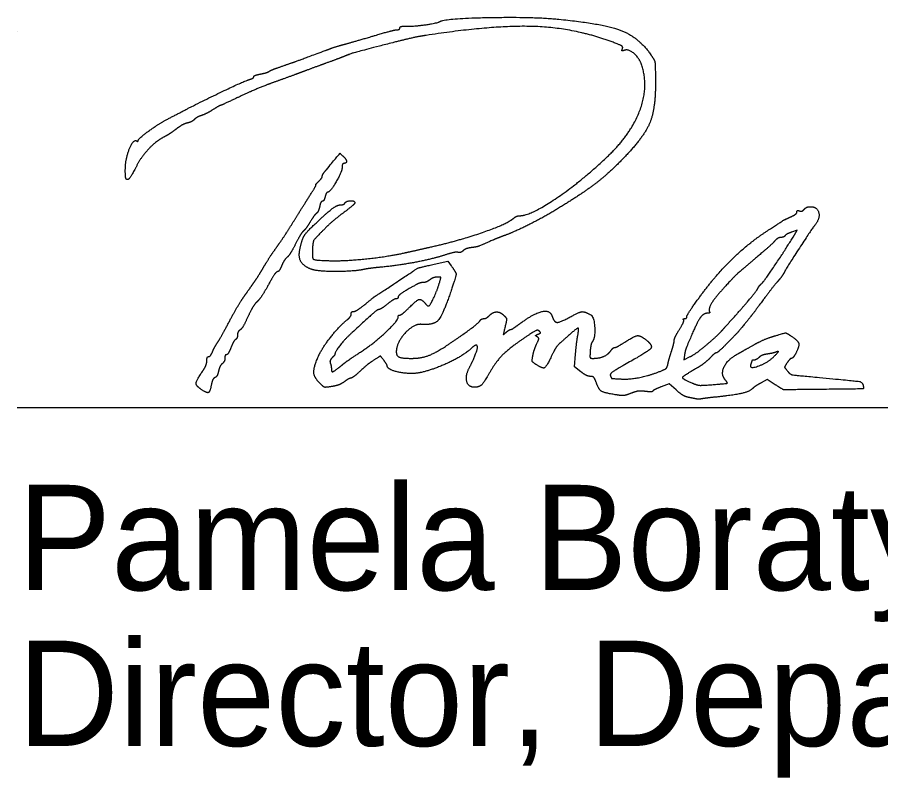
# Model space of a CAD drawing. Extents: x 0 to 45.4, y -2.2 to 22.
# Drawn here: x 26.722 to 27.87, y 2.021 to 3.032 of the extents above; entities that cross this region are included whole.
import ezdxf

# ---------------------------------------------------------------- set-up
doc = ezdxf.new("R2010")
doc.units = 0
doc.layers.add('SH_Data', color=7, linetype='Continuous')
doc.layers.add('SH_Text', color=7, linetype='Continuous')

msp = doc.modelspace()

# ---------------------------------------------------------------- linework, layer by layer
at = {"layer": 'SH_Data'}
for p, q in [((26.722, 3.0136), (26.722, 3.0136)), ((26.722, 2.5136), (30.222, 2.5136))]:
    msp.add_line(p, q, dxfattribs=at)
at = {"layer": 'SH_Text'}
for points in [[(27.7538, 2.7401), (27.7592, 2.749), (27.7518, 2.7465)], [(27.2765, 2.704), (27.2945, 2.708), (27.2991, 2.7018)], [(27.4714, 2.5611), (27.4631, 2.5675), (27.4645, 2.5845)], [(27.6094, 2.5831), (27.6084, 2.5767), (27.617, 2.5811)], [(27.7302, 2.5438), (27.7196, 2.5506), (27.7112, 2.5461)], [(27.5984, 2.5368), (27.5892, 2.5451), (27.5786, 2.541)]]:
    msp.add_lwpolyline(points, dxfattribs=at)
for points in [[(27.2839, 3.0265), (27.2906, 3.0307), (27.4077, 3.033), (27.4421, 3.0296)], [(27.2399, 3.0203), (27.2494, 3.02), (27.2804, 3.0244), (27.2839, 3.0265)], [(27.4421, 3.0296), (27.5013, 3.0238), (27.5488, 3.0055), (27.5646, 2.9824)], [(27.1941, 3.0069), (27.2102, 3.0117), (27.2251, 3.0156), (27.2271, 3.0156)], [(27.2271, 3.0156), (27.2292, 3.0156), (27.2309, 3.0167), (27.2309, 3.0181)], [(27.2309, 3.0181), (27.2309, 3.0195), (27.2349, 3.0205), (27.2399, 3.0203)], [(27.5145, 2.9989), (27.464, 3.0179), (27.356, 3.0219), (27.2657, 3.0081)], [(27.1553, 2.9958), (27.1605, 2.9972), (27.178, 3.0022), (27.1941, 3.0069)], [(27.2213, 2.9984), (27.1703, 2.9852), (27.166, 2.984), (27.1553, 2.9796)], [(27.2657, 3.0081), (27.2564, 3.0067), (27.2364, 3.0023), (27.2213, 2.9984)], [(27.5269, 2.9902), (27.5278, 2.9928), (27.5244, 2.9952), (27.5145, 2.9989)], [(27.0749, 2.9674), (27.0896, 2.9725), (27.096, 2.9748), (27.1313, 2.9879)], [(27.1313, 2.9879), (27.1392, 2.9909), (27.15, 2.9944), (27.1553, 2.9958)], [(27.5293, 2.9882), (27.5267, 2.9872), (27.5259, 2.9878), (27.5269, 2.9902)], [(27.5526, 2.9683), (27.5494, 2.978), (27.5349, 2.9904), (27.5293, 2.9882)], [(27.1553, 2.9796), (27.1526, 2.9785), (27.1424, 2.9747), (27.1325, 2.9711)], [(27.5646, 2.9824), (27.5696, 2.9752), (27.5705, 2.9709), (27.5708, 2.953)], [(27.0569, 2.9602), (27.0582, 2.9612), (27.0663, 2.9644), (27.0749, 2.9674)], [(27.1325, 2.9711), (27.1226, 2.9675), (27.1074, 2.9619), (27.0989, 2.9587)], [(27.5071, 2.8471), (27.5381, 2.8765), (27.562, 2.94), (27.5526, 2.9683)], [(27.0311, 2.9495), (27.034, 2.9504), (27.0365, 2.952), (27.0365, 2.9531)], [(27.0365, 2.9531), (27.0365, 2.9542), (27.0405, 2.9558), (27.0455, 2.9567)], [(27.0455, 2.9567), (27.0504, 2.9577), (27.0555, 2.9592), (27.0569, 2.9602)], [(27.0989, 2.9587), (27.0903, 2.9555), (27.0741, 2.9496), (27.0629, 2.9456)], [(27.5708, 2.953), (27.5716, 2.9122), (27.5555, 2.8725), (27.5261, 2.8426)], [(26.9189, 2.8952), (26.9491, 2.9114), (27.0227, 2.9471), (27.0311, 2.9495)], [(27.0629, 2.9456), (27.0516, 2.9416), (27.0313, 2.933), (27.0176, 2.9266)], [(27.0176, 2.9266), (27.004, 2.9201), (26.9923, 2.9148), (26.9918, 2.9148)], [(26.9818, 2.9091), (26.9769, 2.906), (26.9702, 2.9027), (26.967, 2.9016)], [(26.9918, 2.9148), (26.9912, 2.9148), (26.9867, 2.9122), (26.9818, 2.9091)], [(26.8829, 2.8686), (26.8829, 2.8707), (26.9083, 2.8895), (26.9189, 2.8952)], [(26.9578, 2.8965), (26.956, 2.8947), (26.9516, 2.8925), (26.9481, 2.8916)], [(26.967, 2.9016), (26.9637, 2.9006), (26.9596, 2.8983), (26.9578, 2.8965)], [(26.9333, 2.8836), (26.9286, 2.88), (26.9215, 2.8753), (26.9174, 2.8732)], [(26.9481, 2.8916), (26.9446, 2.8908), (26.9379, 2.8871), (26.9333, 2.8836)], [(26.9174, 2.8732), (26.907, 2.8679), (26.8871, 2.847), (26.8808, 2.8349)], [(26.8657, 2.8307), (26.8658, 2.8439), (26.8764, 2.8705), (26.8806, 2.8679)], [(26.8806, 2.8679), (26.8818, 2.8671), (26.8829, 2.8674), (26.8829, 2.8686)], [(27.1331, 2.8296), (27.1516, 2.8518), (27.1509, 2.8512), (27.155, 2.8478)], [(27.1565, 2.838), (27.1551, 2.838), (27.1541, 2.8357), (27.1541, 2.8329)], [(27.155, 2.8478), (27.1593, 2.8443), (27.1602, 2.838), (27.1565, 2.838)], [(27.3904, 2.7684), (27.4045, 2.7684), (27.4726, 2.8143), (27.5071, 2.8471)], [(27.5261, 2.8426), (27.5075, 2.8237), (27.4751, 2.7988), (27.4446, 2.78)], [(26.8671, 2.817), (26.8662, 2.8178), (26.8656, 2.824), (26.8657, 2.8307)], [(26.8808, 2.8349), (26.8742, 2.822), (26.8689, 2.8151), (26.8671, 2.817)], [(27.1277, 2.821), (27.1277, 2.8222), (27.1301, 2.8261), (27.1331, 2.8296)], [(27.1541, 2.8329), (27.1541, 2.8274), (27.1381, 2.7996), (27.1349, 2.7996)], [(27.1191, 2.8092), (27.1185, 2.8092), (27.1202, 2.8114), (27.1229, 2.814)], [(27.1229, 2.814), (27.1255, 2.8166), (27.1277, 2.8198), (27.1277, 2.821)], [(27.1101, 2.7935), (27.1156, 2.8021), (27.1197, 2.8092), (27.1191, 2.8092)], [(27.0881, 2.7585), (27.0947, 2.7692), (27.1046, 2.7849), (27.1101, 2.7935)], [(27.1315, 2.7936), (27.1306, 2.7903), (27.129, 2.7876), (27.1278, 2.7876)], [(27.1349, 2.7996), (27.1339, 2.7996), (27.1323, 2.7969), (27.1315, 2.7936)], [(27.1193, 2.7586), (27.1349, 2.7733), (27.1477, 2.7828), (27.1517, 2.7828)], [(27.1241, 2.7804), (27.1232, 2.7765), (27.1214, 2.7726), (27.1202, 2.7718)], [(27.1278, 2.7876), (27.1266, 2.7876), (27.1249, 2.7844), (27.1241, 2.7804)], [(27.1517, 2.7828), (27.1541, 2.7828), (27.1568, 2.7839), (27.1577, 2.7852)], [(27.1709, 2.7856), (27.1709, 2.7844), (27.1641, 2.7785), (27.1559, 2.7724)], [(27.1577, 2.7852), (27.1595, 2.7881), (27.1709, 2.7884), (27.1709, 2.7856)], [(27.4446, 2.78), (27.4254, 2.7681), (27.3842, 2.7472), (27.3701, 2.7421)], [(27.7686, 2.7769), (27.7702, 2.7788), (27.7738, 2.7804), (27.7768, 2.7804)], [(27.7768, 2.7804), (27.7862, 2.7804), (27.7899, 2.7643), (27.7825, 2.7554)], [(27.1202, 2.7718), (27.1189, 2.771), (27.1151, 2.7659), (27.1117, 2.7604)], [(27.1559, 2.7724), (27.1476, 2.7663), (27.1351, 2.7555), (27.1281, 2.7483)], [(27.3822, 2.7651), (27.3843, 2.7669), (27.388, 2.7684), (27.3904, 2.7684)], [(27.7511, 2.767), (27.7553, 2.769), (27.7589, 2.7718), (27.7589, 2.7733)], [(27.7589, 2.7733), (27.7589, 2.7749), (27.7604, 2.7755), (27.7623, 2.7748)], [(27.7623, 2.7748), (27.7642, 2.7741), (27.767, 2.775), (27.7686, 2.7769)], [(27.0663, 2.7256), (27.0717, 2.7331), (27.0815, 2.7479), (27.0881, 2.7585)], [(27.0979, 2.724), (27.1007, 2.737), (27.1068, 2.747), (27.1193, 2.7586)], [(27.1117, 2.7604), (27.1083, 2.7549), (27.1042, 2.7493), (27.1025, 2.748)], [(27.2705, 2.7265), (27.3074, 2.7347), (27.3737, 2.7575), (27.3822, 2.7651)], [(27.7221, 2.75), (27.741, 2.7623), (27.7429, 2.7633), (27.7511, 2.767)], [(27.1025, 2.748), (27.1009, 2.7466), (27.0962, 2.739), (27.0922, 2.731)], [(27.1281, 2.7483), (27.1173, 2.7374), (27.1152, 2.7337), (27.1147, 2.7255)], [(27.6275, 2.6575), (27.6497, 2.6883), (27.6947, 2.7323), (27.7221, 2.75)], [(27.7825, 2.7554), (27.7784, 2.7503), (27.7456, 2.6999), (27.7424, 2.6937)], [(27.7518, 2.7465), (27.7478, 2.7451), (27.7438, 2.7429), (27.7431, 2.7418)], [(27.3544, 2.7359), (27.3374, 2.7284), (27.3325, 2.7267), (27.3258, 2.726)], [(27.3701, 2.7421), (27.3654, 2.7404), (27.3584, 2.7376), (27.3544, 2.7359)], [(27.7289, 2.7342), (27.7263, 2.7312), (27.7138, 2.7202), (27.7013, 2.7096)], [(27.711, 2.6772), (27.7138, 2.6791), (27.742, 2.7206), (27.7538, 2.7401)], [(27.7378, 2.7396), (27.7356, 2.7396), (27.7316, 2.7372), (27.7289, 2.7342)], [(27.7431, 2.7418), (27.7424, 2.7406), (27.74, 2.7396), (27.7378, 2.7396)], [(27.0496, 2.7), (27.0534, 2.7066), (27.0609, 2.7181), (27.0663, 2.7256)], [(27.0922, 2.731), (27.0881, 2.723), (27.0831, 2.715), (27.0809, 2.7132)], [(27.1133, 2.6972), (27.1028, 2.7011), (27.0957, 2.7135), (27.0979, 2.724)], [(27.1147, 2.7255), (27.1138, 2.712), (27.1178, 2.7091), (27.1385, 2.7086)], [(27.2369, 2.719), (27.2448, 2.7207), (27.2599, 2.7241), (27.2705, 2.7265)], [(27.315, 2.7219), (27.313, 2.7201), (27.3099, 2.7191), (27.3082, 2.7197)], [(27.3258, 2.726), (27.322, 2.7255), (27.3171, 2.7237), (27.315, 2.7219)], [(27.0809, 2.7132), (27.0788, 2.7114), (27.0755, 2.7064), (27.0736, 2.702)], [(27.1385, 2.7086), (27.1577, 2.7081), (27.2155, 2.7142), (27.2369, 2.719)], [(27.2902, 2.716), (27.2738, 2.7107), (27.2287, 2.7022), (27.2049, 2.6999)], [(27.3082, 2.7197), (27.3066, 2.7203), (27.2985, 2.7186), (27.2902, 2.716)], [(27.0365, 2.6793), (27.0399, 2.6841), (27.0457, 2.6934), (27.0496, 2.7)], [(27.0736, 2.702), (27.0718, 2.6976), (27.0692, 2.694), (27.0679, 2.694)], [(27.2049, 2.6999), (27.1966, 2.6991), (27.1874, 2.6979), (27.1845, 2.6973)], [(27.2225, 2.6775), (27.2541, 2.6986), (27.2555, 2.6992), (27.2765, 2.704)], [(27.2991, 2.7018), (27.3057, 2.6931), (27.3056, 2.6882), (27.2979, 2.6656)], [(27.7013, 2.7096), (27.6816, 2.6931), (27.6699, 2.6817), (27.6533, 2.6628)], [(27.0679, 2.694), (27.0667, 2.694), (27.0612, 2.6861), (27.0559, 2.6764)], [(27.1845, 2.6973), (27.1708, 2.6942), (27.1213, 2.6942), (27.1133, 2.6972)], [(27.7424, 2.6937), (27.7406, 2.6903), (27.7368, 2.6848), (27.7338, 2.6816)], [(27.023, 2.6601), (27.0271, 2.666), (27.0332, 2.6746), (27.0365, 2.6793)], [(27.0559, 2.6764), (27.0506, 2.6668), (27.0439, 2.6568), (27.041, 2.6542)], [(27.1832, 2.6496), (27.1969, 2.6607), (27.195, 2.6593), (27.2225, 2.6775)], [(27.2521, 2.6765), (27.2377, 2.6685), (27.2285, 2.6621), (27.2285, 2.6602)], [(27.2619, 2.6796), (27.2596, 2.6796), (27.2553, 2.6782), (27.2521, 2.6765)], [(27.2706, 2.6831), (27.268, 2.6812), (27.2641, 2.6796), (27.2619, 2.6796)], [(27.2691, 2.6484), (27.2709, 2.6484), (27.2807, 2.6695), (27.2838, 2.6802)], [(27.2805, 2.6867), (27.2776, 2.6867), (27.2732, 2.6851), (27.2706, 2.6831)], [(27.2838, 2.6802), (27.2855, 2.686), (27.2851, 2.6868), (27.2805, 2.6867)], [(27.7071, 2.672), (27.7083, 2.6742), (27.71, 2.6765), (27.711, 2.6772)], [(27.7338, 2.6816), (27.7308, 2.6784), (27.7219, 2.667), (27.714, 2.6564)], [(27.2979, 2.6656), (27.2876, 2.6357), (27.2756, 2.6227), (27.2597, 2.624)], [(27.6758, 2.6342), (27.6911, 2.6514), (27.7046, 2.6677), (27.7071, 2.672)], [(27.0041, 2.628), (27.0104, 2.6399), (27.0189, 2.6543), (27.023, 2.6601)], [(27.041, 2.6542), (27.0382, 2.6517), (27.0327, 2.6426), (27.0287, 2.634)], [(27.2258, 2.658), (27.2243, 2.658), (27.2191, 2.6548), (27.2141, 2.6508)], [(27.2285, 2.6602), (27.2285, 2.659), (27.2273, 2.658), (27.2258, 2.658)], [(27.2429, 2.646), (27.253, 2.6561), (27.2595, 2.6579), (27.2645, 2.652)], [(27.6125, 2.6342), (27.6125, 2.6356), (27.6192, 2.6461), (27.6275, 2.6575)], [(27.6533, 2.6628), (27.6474, 2.6562), (27.6411, 2.6433), (27.6426, 2.641)], [(27.714, 2.6564), (27.7061, 2.6457), (27.6984, 2.6355), (27.6969, 2.6337)], [(27.2029, 2.6436), (27.201, 2.6436), (27.1925, 2.6363), (27.1673, 2.6131)], [(27.1694, 2.6412), (27.1713, 2.6412), (27.1775, 2.645), (27.1832, 2.6496)], [(27.2141, 2.6508), (27.2091, 2.6468), (27.204, 2.6436), (27.2029, 2.6436)], [(27.2309, 2.6364), (27.2322, 2.6364), (27.2376, 2.6407), (27.2429, 2.646)], [(27.2645, 2.652), (27.2661, 2.65), (27.2682, 2.6484), (27.2691, 2.6484)], [(27.3876, 2.6229), (27.4079, 2.6381), (27.4306, 2.6437), (27.4336, 2.6343)], [(27.0287, 2.634), (27.0248, 2.6254), (27.0201, 2.6175), (27.0182, 2.6165)], [(27.1606, 2.63), (27.1636, 2.6324), (27.1661, 2.6359), (27.1661, 2.6378)], [(27.1661, 2.6378), (27.1661, 2.6396), (27.1676, 2.6412), (27.1694, 2.6412)], [(27.1824, 2.5898), (27.198, 2.6002), (27.2285, 2.629), (27.2285, 2.6333)], [(27.2285, 2.6333), (27.2285, 2.635), (27.2295, 2.6364), (27.2309, 2.6364)], [(27.3372, 2.6285), (27.3382, 2.6302), (27.3406, 2.6316), (27.3424, 2.6316)], [(27.3424, 2.6316), (27.3442, 2.6316), (27.3475, 2.6333), (27.3496, 2.6355)], [(27.3496, 2.6355), (27.3546, 2.6405), (27.3646, 2.6405), (27.3695, 2.6356)], [(27.3695, 2.6356), (27.3727, 2.6324), (27.3729, 2.6299), (27.3708, 2.6208)], [(27.4336, 2.6343), (27.436, 2.6267), (27.4441, 2.6265), (27.4574, 2.6339)], [(27.4574, 2.6339), (27.4693, 2.6405), (27.4765, 2.6412), (27.4848, 2.6366)], [(27.4848, 2.6366), (27.4891, 2.6342), (27.4908, 2.6062), (27.4869, 2.601)], [(27.6027, 2.6173), (27.6066, 2.6236), (27.6091, 2.6294), (27.6083, 2.6302)], [(27.6083, 2.6302), (27.6075, 2.6309), (27.6081, 2.6316), (27.6097, 2.6316)], [(27.6097, 2.6316), (27.6112, 2.6316), (27.6125, 2.6327), (27.6125, 2.6342)], [(27.6403, 2.6388), (27.634, 2.6388), (27.6245, 2.6236), (27.6124, 2.5944)], [(27.6426, 2.641), (27.6433, 2.6398), (27.6423, 2.6388), (27.6403, 2.6388)], [(27.6602, 2.6168), (27.6633, 2.6203), (27.6703, 2.6282), (27.6758, 2.6342)], [(27.6969, 2.6337), (27.6837, 2.6173), (27.6791, 2.6121), (27.6672, 2.5999)], [(26.9887, 2.6004), (26.9909, 2.6037), (26.9978, 2.6161), (27.0041, 2.628)], [(27.1226, 2.5817), (27.1271, 2.5922), (27.1503, 2.6216), (27.1606, 2.63)], [(27.2597, 2.624), (27.2493, 2.6249), (27.2261, 2.5995), (27.2261, 2.5873)], [(27.2945, 2.5967), (27.313, 2.6091), (27.3354, 2.6258), (27.3372, 2.6285)], [(27.3708, 2.6208), (27.3684, 2.6105), (27.3686, 2.6101), (27.3724, 2.6135)], [(27.3782, 2.6172), (27.3792, 2.6172), (27.3834, 2.6198), (27.3876, 2.6229)], [(27.4675, 2.6094), (27.4693, 2.6188), (27.4667, 2.6193), (27.4574, 2.6111)], [(27.0149, 2.61), (27.0149, 2.6075), (27.0137, 2.6048), (27.0124, 2.6039)], [(27.0182, 2.6165), (27.0164, 2.6154), (27.0149, 2.6125), (27.0149, 2.61)], [(27.1673, 2.6131), (27.1581, 2.6047), (27.1445, 2.5876), (27.1445, 2.5846)], [(27.3724, 2.6135), (27.3746, 2.6155), (27.3772, 2.6172), (27.3782, 2.6172)], [(27.4163, 2.6151), (27.4145, 2.6169), (27.4086, 2.6142), (27.3961, 2.6057)], [(27.4134, 2.6075), (27.4112, 2.6088), (27.4116, 2.6097), (27.4147, 2.6109)], [(27.4127, 2.5976), (27.4156, 2.6039), (27.4158, 2.606), (27.4134, 2.6075)], [(27.4147, 2.6109), (27.4176, 2.6121), (27.4181, 2.6133), (27.4163, 2.6151)], [(27.4574, 2.6111), (27.4415, 2.597), (27.4378, 2.5926), (27.4323, 2.5813)], [(27.4645, 2.5845), (27.4653, 2.5939), (27.4667, 2.6051), (27.4675, 2.6094)], [(27.53, 2.6004), (27.543, 2.6086), (27.5506, 2.6094), (27.5583, 2.6034)], [(27.5957, 2.6025), (27.5957, 2.6044), (27.5988, 2.611), (27.6027, 2.6173)], [(27.6401, 2.5979), (27.648, 2.6047), (27.657, 2.6132), (27.6602, 2.6168)], [(27.7001, 2.5959), (27.708, 2.6005), (27.7212, 2.6062), (27.7293, 2.6086)], [(27.7293, 2.6086), (27.7434, 2.6128), (27.7446, 2.6129), (27.7505, 2.609)], [(27.7505, 2.609), (27.7601, 2.6027), (27.7625, 2.5953), (27.7578, 2.5863)], [(26.9818, 2.5878), (26.9833, 2.5914), (26.9864, 2.5971), (26.9887, 2.6004)], [(27.0124, 2.6039), (27.011, 2.6031), (27.0082, 2.5982), (27.0061, 2.593)], [(27.246, 2.5788), (27.259, 2.5788), (27.2781, 2.5859), (27.2945, 2.5967)], [(27.3341, 2.5935), (27.3341, 2.5965), (27.3301, 2.5961), (27.3264, 2.5926)], [(27.3961, 2.6057), (27.3764, 2.5922), (27.3592, 2.5752), (27.3508, 2.5608)], [(27.4077, 2.582), (27.4084, 2.5862), (27.4107, 2.5932), (27.4127, 2.5976)], [(27.4869, 2.601), (27.4857, 2.5993), (27.4844, 2.5937), (27.484, 2.5884)], [(27.5165, 2.5932), (27.5177, 2.5932), (27.5238, 2.5964), (27.53, 2.6004)], [(27.5583, 2.6034), (27.5679, 2.5958), (27.5611, 2.5878), (27.5295, 2.5701)], [(27.5922, 2.5884), (27.5941, 2.5943), (27.5957, 2.6007), (27.5957, 2.6025)], [(27.617, 2.5811), (27.6218, 2.5835), (27.6321, 2.5911), (27.6401, 2.5979)], [(27.6672, 2.5999), (27.6597, 2.5923), (27.6527, 2.586), (27.6516, 2.586)], [(27.6805, 2.5849), (27.6833, 2.5865), (27.6921, 2.5914), (27.7001, 2.5959)], [(26.9765, 2.5812), (26.9779, 2.5812), (26.9802, 2.5842), (26.9818, 2.5878)], [(27.0061, 2.593), (27.004, 2.5878), (27.0014, 2.5836), (27.0002, 2.5836)], [(27.1445, 2.5846), (27.1445, 2.5839), (27.1428, 2.5816), (27.1407, 2.5795)], [(27.1509, 2.5675), (27.1584, 2.5736), (27.1637, 2.5773), (27.1824, 2.5898)], [(27.2261, 2.5873), (27.2261, 2.5821), (27.2339, 2.5788), (27.246, 2.5788)], [(27.3264, 2.5926), (27.3169, 2.5834), (27.2781, 2.5646), (27.2597, 2.5602)], [(27.3235, 2.5668), (27.3276, 2.5745), (27.3341, 2.5907), (27.3341, 2.5935)], [(27.484, 2.5884), (27.4835, 2.5808), (27.4842, 2.5788), (27.4873, 2.5788)], [(27.4873, 2.5788), (27.4956, 2.5788), (27.5076, 2.5836), (27.5109, 2.5883)], [(27.5109, 2.5883), (27.5128, 2.591), (27.5153, 2.5932), (27.5165, 2.5932)], [(27.5874, 2.5713), (27.5881, 2.5748), (27.5902, 2.5825), (27.5922, 2.5884)], [(27.6124, 2.5944), (27.6113, 2.5918), (27.61, 2.5867), (27.6094, 2.5831)], [(27.6516, 2.586), (27.6505, 2.586), (27.6467, 2.5829), (27.6431, 2.579)], [(27.6634, 2.5505), (27.6574, 2.558), (27.6672, 2.5777), (27.6805, 2.5849)], [(27.7194, 2.5845), (27.7156, 2.584), (27.7106, 2.582), (27.7085, 2.58)], [(27.7313, 2.5872), (27.7286, 2.5862), (27.7233, 2.585), (27.7194, 2.5845)], [(27.7289, 2.5817), (27.7343, 2.5873), (27.7349, 2.5886), (27.7313, 2.5872)], [(27.7578, 2.5863), (27.7557, 2.5822), (27.753, 2.5788), (27.7519, 2.5788)], [(26.9682, 2.5613), (26.9714, 2.566), (26.9741, 2.5724), (26.9741, 2.5755)], [(26.9741, 2.5755), (26.9741, 2.5786), (26.9752, 2.5812), (26.9765, 2.5812)], [(26.9981, 2.5791), (26.9981, 2.5766), (26.9965, 2.5733), (26.9946, 2.5717)], [(27.0002, 2.5836), (26.999, 2.5836), (26.9981, 2.5816), (26.9981, 2.5791)], [(27.1242, 2.546), (27.1166, 2.5536), (27.116, 2.5664), (27.1226, 2.5817)], [(27.1407, 2.5795), (27.1387, 2.5775), (27.1376, 2.5742), (27.1383, 2.5723)], [(27.1982, 2.5776), (27.1899, 2.5722), (27.1874, 2.5702), (27.1762, 2.5602)], [(27.2095, 2.5762), (27.205, 2.582), (27.2049, 2.582), (27.1982, 2.5776)], [(27.214, 2.5689), (27.214, 2.5697), (27.2119, 2.573), (27.2095, 2.5762)], [(27.4123, 2.5705), (27.4073, 2.5737), (27.4065, 2.5757), (27.4077, 2.582)], [(27.4323, 2.5813), (27.4256, 2.5675), (27.4207, 2.5649), (27.4123, 2.5705)], [(27.6431, 2.579), (27.6395, 2.5752), (27.6314, 2.5691), (27.6251, 2.5654)], [(27.6974, 2.5706), (27.6949, 2.5641), (27.7204, 2.5731), (27.7289, 2.5817)], [(27.6989, 2.5754), (27.6989, 2.5748), (27.6982, 2.5727), (27.6974, 2.5706)], [(27.7017, 2.5764), (27.7001, 2.5764), (27.6989, 2.5759), (27.6989, 2.5754)], [(27.7085, 2.58), (27.7063, 2.578), (27.7032, 2.5764), (27.7017, 2.5764)], [(27.746, 2.573), (27.7425, 2.5676), (27.7425, 2.5668), (27.7463, 2.562)], [(27.7519, 2.5788), (27.7507, 2.5788), (27.7481, 2.5762), (27.746, 2.573)], [(26.9666, 2.5376), (26.9595, 2.5424), (26.96, 2.5492), (26.9682, 2.5613)], [(26.9896, 2.5617), (26.9887, 2.5577), (26.9866, 2.5539), (26.9849, 2.5533)], [(26.9946, 2.5717), (26.9927, 2.5701), (26.9905, 2.5656), (26.9896, 2.5617)], [(27.1383, 2.5723), (27.1391, 2.5704), (27.1397, 2.5673), (27.1397, 2.5654)], [(27.1397, 2.5654), (27.1397, 2.5605), (27.1431, 2.5612), (27.1509, 2.5675)], [(27.2597, 2.5602), (27.2468, 2.5571), (27.2142, 2.5633), (27.214, 2.5689)], [(27.3302, 2.5404), (27.3218, 2.5404), (27.3178, 2.5562), (27.3235, 2.5668)], [(27.4844, 2.5548), (27.4818, 2.5548), (27.476, 2.5576), (27.4714, 2.5611)], [(27.5295, 2.5701), (27.5163, 2.5627), (27.5101, 2.5579), (27.5109, 2.5557)], [(27.5747, 2.5607), (27.5835, 2.5641), (27.5864, 2.5665), (27.5874, 2.5713)], [(27.6251, 2.5654), (27.6071, 2.555), (27.6061, 2.5517), (27.6191, 2.5462)], [(27.7463, 2.562), (27.75, 2.5575), (27.755, 2.5565), (27.7889, 2.5534)], [(26.9849, 2.5533), (26.9831, 2.5526), (26.9811, 2.5485), (26.9802, 2.5441)], [(27.1655, 2.5524), (27.1644, 2.5524), (27.1605, 2.5503), (27.157, 2.5477)], [(27.1762, 2.5602), (27.1714, 2.5559), (27.1666, 2.5524), (27.1655, 2.5524)], [(27.3508, 2.5608), (27.3427, 2.5467), (27.3363, 2.5404), (27.3302, 2.5404)], [(27.4919, 2.547), (27.49, 2.5522), (27.4875, 2.5548), (27.4844, 2.5548)], [(27.5109, 2.5557), (27.5122, 2.5523), (27.5129, 2.552), (27.5249, 2.5514)], [(27.5249, 2.5514), (27.5354, 2.5507), (27.5615, 2.5556), (27.5747, 2.5607)], [(27.6459, 2.5438), (27.6654, 2.5453), (27.6671, 2.546), (27.6634, 2.5505)], [(27.7889, 2.5534), (27.838, 2.5488), (27.8462, 2.5473), (27.8471, 2.5425)], [(26.9802, 2.5441), (26.9784, 2.5343), (26.9742, 2.5323), (26.9666, 2.5376)], [(27.1404, 2.5414), (27.1317, 2.54), (27.1296, 2.5407), (27.1242, 2.546)], [(27.157, 2.5477), (27.1534, 2.5451), (27.1459, 2.5422), (27.1404, 2.5414)], [(27.5173, 2.5305), (27.5023, 2.5329), (27.4954, 2.5373), (27.4919, 2.547)], [(27.5786, 2.541), (27.5728, 2.5388), (27.5677, 2.5362), (27.5673, 2.5353)], [(27.6191, 2.5462), (27.6259, 2.5433), (27.6323, 2.5427), (27.6459, 2.5438)], [(27.6995, 2.5383), (27.6957, 2.5345), (27.6743, 2.5297), (27.6509, 2.5273)], [(27.7112, 2.5461), (27.7066, 2.5436), (27.7013, 2.5401), (27.6995, 2.5383)], [(27.7769, 2.5374), (27.7411, 2.537), (27.7408, 2.5371), (27.7302, 2.5438)], [(27.8471, 2.5425), (27.848, 2.5383), (27.846, 2.5381), (27.7769, 2.5374)], [(27.5384, 2.5324), (27.5314, 2.5296), (27.5258, 2.5291), (27.5173, 2.5305)], [(27.5572, 2.5349), (27.5515, 2.5357), (27.5442, 2.5347), (27.5384, 2.5324)], [(27.5673, 2.5353), (27.5669, 2.5344), (27.5624, 2.5342), (27.5572, 2.5349)], [(27.613, 2.5273), (27.61, 2.528), (27.6034, 2.5322), (27.5984, 2.5368)], [(27.6233, 2.5252), (27.6206, 2.5257), (27.616, 2.5267), (27.613, 2.5273)], [(27.6509, 2.5273), (27.6423, 2.5264), (27.6336, 2.5253), (27.6317, 2.5249)], [(27.6317, 2.5249), (27.6297, 2.5245), (27.6259, 2.5246), (27.6233, 2.5252)]]:
    msp.add_open_spline(points, degree=2, dxfattribs=at)

# ---------------------------------------------------------------- texts
for s, p in [('Pamela Boratyn', (26.722, 2.2707)), ('Director, Department of Transportation', (26.722, 2.0636))]:
    msp.add_text(s, height=0.14, dxfattribs=at).set_placement(p)

doc.saveas('drawing.dxf')
